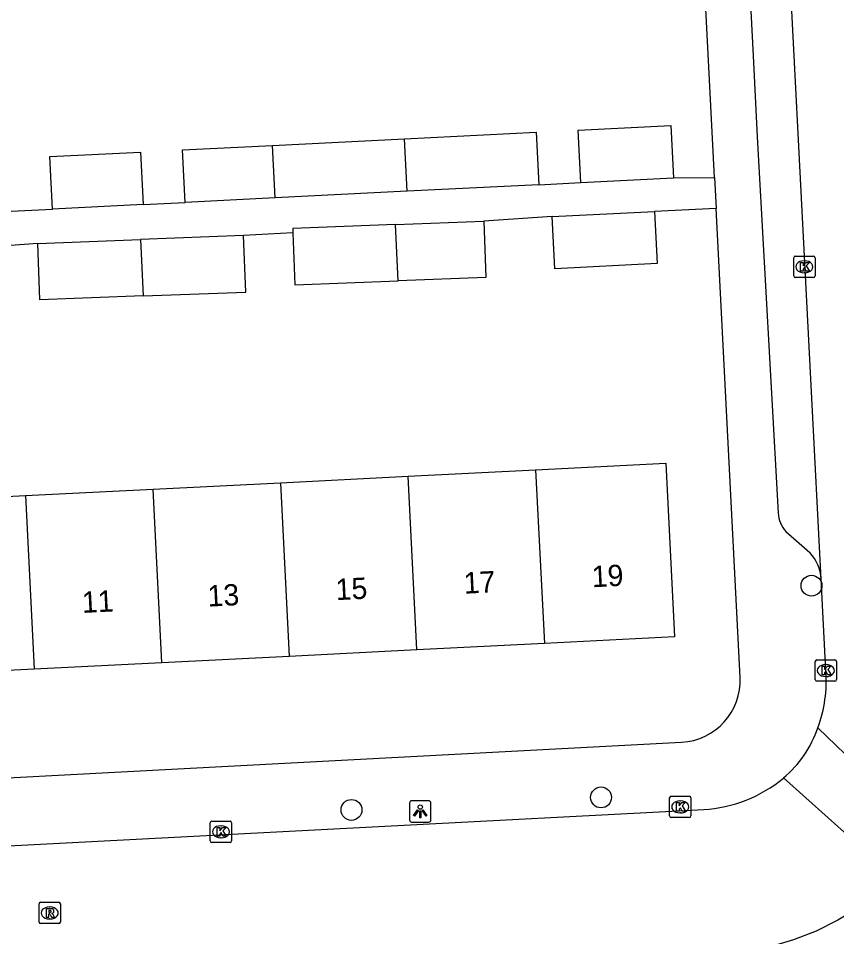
# Model space of a CAD drawing. Extents: x 161084 to 161928, y 385355 to 386522.
# Drawn here: x 161370.1 to 161408.49, y 385913.52 to 385956.57 of the extents above; entities that cross this region are included whole.
import ezdxf

# ---------------------------------------------------------------- set-up
doc = ezdxf.new("R2010")
doc.units = 0
for name, color, linetype in [('IMGEO_Boom', 7, 'Continuous'), ('IMGEO_Kolk', 7, 'Continuous'), ('IMGEO_Lichtpunt', 7, 'Continuous'), ('IMGEO_Pand', 7, 'Continuous'), ('IMGEO_Pand_nummerreeks', 7, 'Continuous'), ('IMGEO_Rijbaan_lokaal_open', 7, 'Continuous'), ('IMGEO_Rioolput', 7, 'Continuous'), ('IMGEO_Voetpad_open', 7, 'Continuous')]:
    doc.layers.add(name, color=color, linetype=linetype)

msp = doc.modelspace()

# ---------------------------------------------------------------- linework, layer by layer
at = {"layer": 'IMGEO_Boom'}
for centre in [(161407.306, 385929.973), (161397.434, 385920.049), (161385.727, 385919.462)]:
    msp.add_circle(centre, 0.489, dxfattribs=at)
at = {"layer": 'IMGEO_Kolk'}
for p, q in [((161406.47, 385944.495), (161406.47, 385945.347)), ((161406.545, 385945.421), (161407.397, 385945.421)), ((161407.471, 385945.347), (161407.471, 385944.495)), ((161406.958, 385945.201), (161406.983, 385945.201)), ((161407.397, 385944.421), (161406.545, 385944.421)), ((161406.981, 385944.641), (161406.956, 385944.641)), ((161407.479, 385925.568), (161407.479, 385926.42)), ((161407.554, 385926.494), (161408.406, 385926.494)), ((161407.967, 385926.274), (161407.992, 385926.274)), ((161408.48, 385926.42), (161408.48, 385925.568)), ((161408.406, 385925.494), (161407.554, 385925.494)), ((161407.99, 385925.714), (161407.965, 385925.714)), ((161400.648, 385919.177), (161400.648, 385920.029)), ((161400.723, 385920.103), (161401.575, 385920.103)), ((161401.136, 385919.883), (161401.161, 385919.883)), ((161401.649, 385920.029), (161401.649, 385919.177)), ((161401.575, 385919.103), (161400.723, 385919.103)), ((161401.159, 385919.323), (161401.134, 385919.323)), ((161379.103, 385918.009), (161379.103, 385918.861)), ((161379.178, 385918.935), (161380.03, 385918.935)), ((161379.591, 385918.715), (161379.616, 385918.715)), ((161380.104, 385918.861), (161380.104, 385918.009)), ((161379.614, 385918.155), (161379.589, 385918.155)), ((161380.03, 385917.935), (161379.178, 385917.935))]:
    msp.add_line(p, q, dxfattribs=at)
for points in [[(161406.47, 385944.495), (161406.47, 385945.347)], [(161406.545, 385945.421), (161407.397, 385945.421)], [(161407.471, 385945.347), (161407.471, 385944.495)], [(161406.791, 385945.121), (161406.914, 385945.121), (161406.914, 385944.97), (161407.044, 385945.121), (161407.208, 385945.121), (161407.062, 385944.97), (161407.215, 385944.721), (161407.063, 385944.721), (161406.978, 385944.885), (161406.914, 385944.818), (161406.914, 385944.721), (161406.791, 385944.721), (161406.791, 385945.121)], [(161407.397, 385944.421), (161406.545, 385944.421)], [(161407.479, 385925.568), (161407.479, 385926.42)], [(161407.554, 385926.494), (161408.406, 385926.494)], [(161408.48, 385926.42), (161408.48, 385925.568)], [(161407.8, 385926.194), (161407.923, 385926.194), (161407.923, 385926.043), (161408.053, 385926.194), (161408.217, 385926.194), (161408.071, 385926.043), (161408.224, 385925.794), (161408.072, 385925.794), (161407.987, 385925.958), (161407.923, 385925.891), (161407.923, 385925.794), (161407.8, 385925.794), (161407.8, 385926.194)], [(161408.406, 385925.494), (161407.554, 385925.494)], [(161400.648, 385919.177), (161400.648, 385920.029)], [(161400.723, 385920.103), (161401.575, 385920.103)], [(161401.649, 385920.029), (161401.649, 385919.177)], [(161400.969, 385919.803), (161401.092, 385919.803), (161401.092, 385919.652), (161401.222, 385919.803), (161401.386, 385919.803), (161401.24, 385919.652), (161401.393, 385919.403), (161401.241, 385919.403), (161401.156, 385919.567), (161401.092, 385919.5), (161401.092, 385919.403), (161400.969, 385919.403), (161400.969, 385919.803)], [(161401.575, 385919.103), (161400.723, 385919.103)], [(161379.103, 385918.009), (161379.103, 385918.861)], [(161379.178, 385918.935), (161380.03, 385918.935)], [(161379.424, 385918.635), (161379.547, 385918.635), (161379.547, 385918.484), (161379.677, 385918.635), (161379.841, 385918.635), (161379.695, 385918.484), (161379.848, 385918.235), (161379.696, 385918.235), (161379.611, 385918.399), (161379.547, 385918.332), (161379.547, 385918.235), (161379.424, 385918.235), (161379.424, 385918.635)], [(161380.104, 385918.861), (161380.104, 385918.009)], [(161380.03, 385917.935), (161379.178, 385917.935)]]:
    msp.add_lwpolyline(points, dxfattribs=at)
for centre, start, end in [((161406.547, 385945.345), 91.552, 178.448), ((161406.547, 385945.345), 91.552, 178.448), ((161407.395, 385945.345), 1.552, 88.448), ((161407.395, 385945.345), 1.552, 88.448), ((161406.547, 385944.497), 181.552, 268.448), ((161406.547, 385944.497), 181.552, 268.448), ((161407.395, 385944.497), 271.552, 358.448), ((161407.395, 385944.497), 271.552, 358.448), ((161407.556, 385926.418), 91.552, 178.448), ((161407.556, 385926.418), 91.552, 178.448), ((161408.404, 385926.418), 1.552, 88.448), ((161408.404, 385926.418), 1.552, 88.448), ((161407.556, 385925.57), 181.552, 268.448), ((161407.556, 385925.57), 181.552, 268.448), ((161408.404, 385925.57), 271.552, 358.448), ((161408.404, 385925.57), 271.552, 358.448), ((161400.725, 385920.027), 91.552, 178.448), ((161400.725, 385920.027), 91.552, 178.448), ((161401.573, 385920.027), 1.552, 88.448), ((161401.573, 385920.027), 1.552, 88.448), ((161400.725, 385919.179), 181.552, 268.448), ((161400.725, 385919.179), 181.552, 268.448), ((161401.573, 385919.179), 271.552, 358.448), ((161401.573, 385919.179), 271.552, 358.448), ((161379.18, 385918.859), 91.552, 178.448), ((161379.18, 385918.859), 91.552, 178.448), ((161380.028, 385918.859), 1.552, 88.448), ((161380.028, 385918.859), 1.552, 88.448), ((161379.18, 385918.011), 181.552, 268.448), ((161379.18, 385918.011), 181.552, 268.448), ((161380.028, 385918.011), 271.552, 358.448), ((161380.028, 385918.011), 271.552, 358.448)]:
    msp.add_arc(centre, 0.0765, start, end, dxfattribs=at)
for centre, major_axis, ratio, start_param, end_param in [((161406.957, 385944.921), (-0.387, 0.002), 0.722429, 4.712389, 7.853982), ((161406.982, 385944.921), (-0.39, 0.002), 0.717154, 1.570796, 4.712389), ((161407.966, 385925.994), (-0.387, 0.002), 0.722429, 4.712389, 7.853982), ((161407.991, 385925.994), (-0.39, 0.002), 0.717154, 1.570796, 4.712389), ((161401.135, 385919.603), (-0.387, 0.002), 0.722429, 4.712389, 7.853982), ((161401.16, 385919.603), (-0.39, 0.002), 0.717154, 1.570796, 4.712389), ((161379.59, 385918.435), (-0.387, 0.002), 0.722429, 4.712389, 7.853982), ((161379.615, 385918.435), (-0.39, 0.002), 0.717154, 1.570796, 4.712389)]:
    msp.add_ellipse(centre, major_axis=major_axis, ratio=ratio, start_param=start_param, end_param=end_param, dxfattribs=at)
at = {"layer": 'IMGEO_Lichtpunt'}
for p, q in [((161389.357, 385919.89), (161388.549, 385919.89)), ((161389.357, 385919.89), (161388.549, 385919.89)), ((161388.455, 385919.795), (161388.455, 385918.988)), ((161388.455, 385919.795), (161388.455, 385918.988)), ((161389.451, 385918.988), (161389.451, 385919.795)), ((161389.451, 385918.988), (161389.451, 385919.795)), ((161388.549, 385918.894), (161389.357, 385918.894)), ((161388.549, 385918.894), (161389.357, 385918.894))]:
    msp.add_line(p, q, dxfattribs=at)
for points in [[(161388.829, 385919.459), (161388.868, 385919.431), (161388.68, 385919.169), (161388.642, 385919.196), (161388.829, 385919.459)], [(161388.931, 385919.411), (161388.978, 385919.411), (161388.978, 385919.089), (161388.931, 385919.089), (161388.931, 385919.411)], [(161389.041, 385919.431), (161389.079, 385919.458), (161389.266, 385919.196), (161389.227, 385919.168), (161389.041, 385919.431)]]:
    msp.add_lwpolyline(points, dxfattribs=at)
msp.add_circle((161388.954, 385919.593), 0.0994, dxfattribs=at)
for centre, start, end in [((161388.549, 385919.795), 90, 180), ((161388.549, 385919.795), 90, 180), ((161389.357, 385919.795), 0, 90), ((161389.357, 385919.795), 0, 90), ((161388.549, 385918.988), 180, 270), ((161388.549, 385918.988), 180, 270), ((161389.357, 385918.988), 270, 0), ((161389.357, 385918.988), 270, 360)]:
    msp.add_arc(centre, 0.0946, start, end, dxfattribs=at)
at = {"layer": 'IMGEO_Pand'}
for points in [[(161388.208, 385950.922), (161394.397, 385951.233), (161394.521, 385948.77)], [(161396.481, 385948.869), (161396.358, 385951.332), (161400.705, 385951.55), (161400.828, 385949.087)], [(161382.019, 385950.611), (161388.208, 385950.922)], [(161388.331, 385948.459), (161388.208, 385950.922)], [(161377.925, 385947.937), (161377.801, 385950.399), (161382.019, 385950.611)], [(161382.143, 385948.149), (161382.019, 385950.611)], [(161371.701, 385947.624), (161371.577, 385950.087), (161375.83, 385950.3), (161375.954, 385947.838)], [(161396.481, 385948.869), (161400.828, 385949.087)], [(161394.521, 385948.77), (161388.331, 385948.459)], [(161388.331, 385948.459), (161382.143, 385948.149)], [(161375.954, 385947.838), (161371.701, 385947.624)], [(161382.143, 385948.149), (161377.925, 385947.937)], [(161399.939, 385947.519), (161400.062, 385945.069), (161395.269, 385944.829), (161395.145, 385947.279)], [(161395.145, 385947.279), (161399.939, 385947.519)], [(161387.787, 385946.908), (161391.935, 385947.066)], [(161391.935, 385947.066), (161392.036, 385944.422), (161387.92, 385944.265)], [(161387.787, 385946.908), (161382.972, 385946.724), (161382.98, 385946.512)], [(161382.98, 385946.512), (161383.073, 385944.08), (161387.92, 385944.265)], [(161387.92, 385944.265), (161387.787, 385946.908)], [(161371.013, 385946.014), (161375.828, 385946.198)], [(161380.665, 385946.383), (161375.828, 385946.198)], [(161375.828, 385946.198), (161375.961, 385943.556)], [(161375.961, 385943.556), (161380.766, 385943.739), (161380.665, 385946.383)], [(161375.961, 385943.556), (161371.114, 385943.371), (161371.013, 385946.014)], [(161388.382, 385935.1), (161394.364, 385935.401)], [(161394.364, 385935.401), (161400.477, 385935.709), (161400.886, 385927.569), (161394.774, 385927.261)], [(161394.364, 385935.401), (161394.774, 385927.261)], [(161382.399, 385934.798), (161388.382, 385935.1)], [(161388.792, 385926.96), (161388.382, 385935.1)], [(161370.435, 385934.196), (161376.417, 385934.497)], [(161376.417, 385934.497), (161382.399, 385934.798)], [(161376.827, 385926.357), (161376.417, 385934.497)], [(161382.399, 385934.798), (161382.809, 385926.659)], [(161364.452, 385933.895), (161370.435, 385934.196)], [(161370.435, 385934.196), (161370.845, 385926.056)], [(161394.774, 385927.261), (161388.792, 385926.96)], [(161388.792, 385926.96), (161382.809, 385926.659)], [(161376.827, 385926.357), (161370.845, 385926.056)], [(161382.809, 385926.659), (161376.827, 385926.357)], [(161370.845, 385926.056), (161364.862, 385925.755)]]:
    msp.add_lwpolyline(points, dxfattribs=at)
at = {"layer": 'IMGEO_Rijbaan_lokaal_open'}
for points in [[(161407.759, 385930.285), (161405.49, 385974.198)], [(161407.981, 385925.991), (161407.759, 385930.285)], [(161407.607, 385923.314), (161412.736, 385918.37)], [(161411.224, 385916.273), (161405.988, 385920.958)], [(161339.999, 385916.229), (161402.248, 385919.484)], [(161411.224, 385916.273), (161410.433, 385915.569), (161409.519, 385914.886), (161408.548, 385914.288), (161407.528, 385913.779), (161406.465, 385913.364), (161405.37, 385913.044), (161404.251, 385912.824), (161403.117, 385912.705), (161398.69, 385912.468)]]:
    msp.add_lwpolyline(points, dxfattribs=at)
for centre, radius, start, end in [((161401.646, 385925.511), 6.354, 339.7652, 4.3284), ((161402.54, 385925.061), 5.359, 310.0361, 340.9717), ((161401.88, 385925.9), 6.427, 273.2848, 309.7358)]:
    msp.add_arc(centre, radius, start, end, dxfattribs=at)
at = {"layer": 'IMGEO_Rioolput'}
for p, q in [((161371.146, 385915.132), (161371.998, 385915.132)), ((161371.071, 385914.206), (161371.071, 385915.058)), ((161371.559, 385914.912), (161371.584, 385914.912)), ((161372.072, 385915.058), (161372.072, 385914.206)), ((161371.582, 385914.352), (161371.557, 385914.352)), ((161371.998, 385914.132), (161371.146, 385914.132))]:
    msp.add_line(p, q, dxfattribs=at)
for points in [[(161371.146, 385915.132), (161371.998, 385915.132)], [(161371.071, 385914.206), (161371.071, 385915.058)], [(161371.66, 385914.83), (161371.408, 385914.832), (161371.408, 385914.432)], [(161371.586, 385914.751), (161371.532, 385914.751), (161371.532, 385914.67)], [(161371.532, 385914.67), (161371.584, 385914.67)], [(161372.072, 385915.058), (161372.072, 385914.206)], [(161371.408, 385914.432), (161371.532, 385914.432), (161371.532, 385914.594), (161371.543, 385914.594)], [(161371.59, 385914.565), (161371.661, 385914.432), (161371.801, 385914.432), (161371.736, 385914.558)], [(161371.998, 385914.132), (161371.146, 385914.132)]]:
    msp.add_lwpolyline(points, dxfattribs=at)
for centre, radius, start, end in [((161371.148, 385915.056), 0.0765, 91.552, 178.448), ((161371.148, 385915.056), 0.0765, 91.552, 178.448), ((161371.996, 385915.056), 0.0765, 1.552, 88.448), ((161371.996, 385915.056), 0.0765, 1.552, 88.448), ((161371.568, 385914.859), 0.19, 274.7715, 282.9687), ((161371.592, 385914.655), 0.0964, 77.0061, 93.1865), ((161371.606, 385914.712), 0.0378, 276.6634, 79.6772), ((161371.659, 385914.72), 0.109, 350.3612, 89.416), ((161371.657, 385914.72), 0.112, 277.5842, 350.9817), ((161371.542, 385914.541), 0.0533, 26.0293, 88.6989), ((161371.641, 385914.505), 0.108, 29.5134, 73.7905), ((161371.148, 385914.208), 0.0765, 181.552, 268.448), ((161371.148, 385914.208), 0.0765, 181.552, 268.448), ((161371.996, 385914.208), 0.0765, 271.552, 358.448), ((161371.996, 385914.208), 0.0765, 271.552, 358.448)]:
    msp.add_arc(centre, radius, start, end, dxfattribs=at)
for centre, major_axis, ratio, start_param, end_param in [((161371.558, 385914.632), (-0.387, 0.002), 0.722429, 4.712389, 7.853982), ((161371.583, 385914.632), (-0.39, 0.002), 0.717154, 1.570796, 4.712389)]:
    msp.add_ellipse(centre, major_axis=major_axis, ratio=ratio, start_param=start_param, end_param=end_param, dxfattribs=at)
at = {"layer": 'IMGEO_Voetpad_open'}
for points in [[(161402.755, 385949.101), (161401.475, 385974.097)], [(161403.718, 385971.115), (161404.566, 385954.806), (161404.763, 385951.02), (161405.741, 385933.382)], [(161400.828, 385949.087), (161402.755, 385949.101)], [(161402.755, 385949.101), (161402.829, 385947.649)], [(161394.521, 385948.77), (161396.481, 385948.869)], [(161375.954, 385947.838), (161377.925, 385947.937)], [(161369.764, 385947.527), (161371.701, 385947.624)], [(161402.829, 385947.649), (161399.939, 385947.519)], [(161403.954, 385925.672), (161402.829, 385947.649)], [(161395.145, 385947.279), (161391.935, 385947.066)], [(161382.98, 385946.512), (161380.665, 385946.383)], [(161371.013, 385946.014), (161368.009, 385945.788)], [(161406.107, 385932.51), (161407.23, 385931.529)], [(161337.973, 385922.128), (161337.998, 385921.876), (161338.045, 385921.626), (161338.114, 385921.383), (161338.205, 385921.146), (161338.317, 385920.918), (161338.448, 385920.701), (161338.599, 385920.497), (161338.767, 385920.307), (161338.951, 385920.133), (161339.15, 385919.976), (161339.363, 385919.837), (161339.587, 385919.718), (161339.82, 385919.62), (161340.062, 385919.542), (161340.309, 385919.487), (161340.561, 385919.454), (161340.814, 385919.443), (161340.952, 385919.447), (161401.212, 385922.632)]]:
    msp.add_lwpolyline(points, dxfattribs=at)
for centre, radius, start, end in [((161407.136, 385933.455), 1.397, 182.9838, 222.5542), ((161405.693, 385930.141), 2.071, 3.9914, 42.0829), ((161401.053, 385925.532), 2.904, 273.1353, 2.7654)]:
    msp.add_arc(centre, radius, start, end, dxfattribs=at)

# ---------------------------------------------------------------- texts
at = {"layer": 'IMGEO_Pand_nummerreeks'}
for s, p in [('17', (161391.013, 385929.594)), ('19', (161397.021, 385929.897)), ('15', (161385.005, 385929.292)), ('11', (161373.103, 385928.693)), ('13', (161378.997, 385928.989))]:
    msp.add_text(s, height=1, rotation=2.8833, dxfattribs=at).set_placement(p)

doc.saveas('drawing.dxf')
